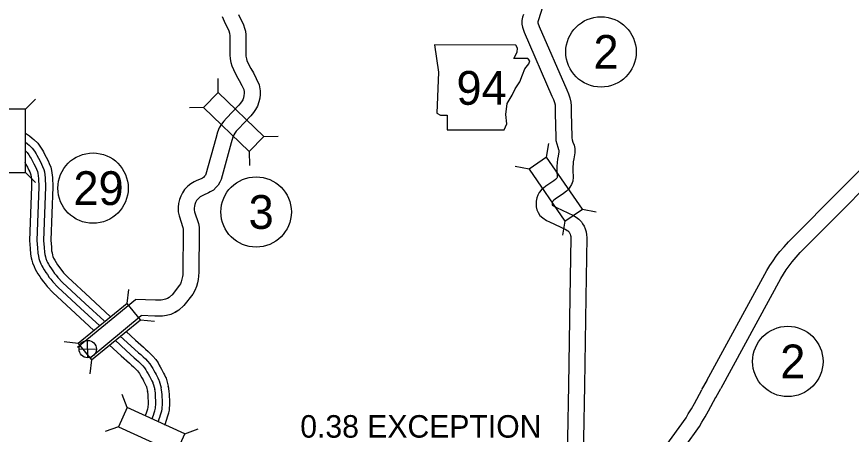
# Model space of a CAD drawing. Extents: x -939622 to -934245, y 1383184 to 1385301.
# Drawn here: x -935662.99 to -935616.05, y 1384296.57 to 1384320.09 of the extents above; entities that cross this region are included whole.
import ezdxf

# ---------------------------------------------------------------- set-up
doc = ezdxf.new("R2010")
doc.units = 0
for name, color, linetype in [('10', 7, 'Continuous'), ('15', 7, 'Continuous'), ('19', 7, 'Continuous'), ('20', 7, 'Continuous'), ('21', 7, 'Continuous'), ('25', 7, 'Continuous'), ('26', 7, 'Continuous'), ('27', 7, 'Continuous')]:
    doc.layers.add(name, color=color, linetype=linetype)

msp = doc.modelspace()

# ---------------------------------------------------------------- linework, layer by layer
at = {"layer": '10'}
for points in [[(-935633.413, 1384320.622), (-935633.64, 1384319.909), (-935633.682, 1384319.801), (-935633.686, 1384319.783), (-935633.686, 1384319.768), (-935633.679, 1384319.731), (-935633.611, 1384319.536), (-935632.06, 1384315.969), (-935631.967, 1384315.74), (-935631.891, 1384315.52), (-935631.82, 1384315.273), (-935631.81, 1384315.059), (-935631.802, 1384314.667), (-935631.778, 1384313.331), (-935631.772, 1384313.262), (-935631.744, 1384313.152), (-935631.707, 1384313.012), (-935631.646, 1384312.846), (-935631.61, 1384312.664), (-935631.603, 1384312.424), (-935631.655, 1384312.075), (-935631.688, 1384311.911), (-935631.703, 1384311.793), (-935631.714, 1384311.627), (-935631.715, 1384311.42), (-935631.704, 1384311.054), (-935631.707, 1384310.825), (-935631.794, 1384310.639), (-935631.877, 1384310.483), (-935631.965, 1384310.383), (-935632.07, 1384310.263), (-935632.238, 1384310.127), (-935632.707, 1384309.804), (-935632.796, 1384309.739), (-935632.831, 1384309.707), (-935632.85, 1384309.683), (-935632.866, 1384309.655), (-935632.879, 1384309.621), (-935632.884, 1384309.6), (-935632.885, 1384309.551), (-935632.883, 1384309.513), (-935632.882, 1384309.508), (-935632.87, 1384309.48), (-935632.748, 1384309.404), (-935632.633, 1384309.345), (-935631.678, 1384308.896), (-935631.531, 1384308.803), (-935631.371, 1384308.687), (-935631.236, 1384308.544), (-935631.167, 1384308.43), (-935631.079, 1384308.297), (-935631.017, 1384308.14), (-935630.967, 1384307.965), (-935630.939, 1384307.81), (-935630.929, 1384307.655), (-935630.993, 1384304.271), (-935631.051, 1384299.323)], [(-935651.44, 1384320.103), (-935651.383, 1384319.957), (-935651.331, 1384319.837), (-935651.07, 1384319.282), (-935651.027, 1384319.157), (-935651.016, 1384319.124), (-935651.014, 1384319.04), (-935651.011, 1384317.93), (-935650.986, 1384317.722), (-935650.944, 1384317.508), (-935650.89, 1384317.317), (-935650.799, 1384317.112), (-935650.622, 1384316.753), (-935650.471, 1384316.492), (-935650.329, 1384316.209), (-935650.22, 1384315.982), (-935650.198, 1384315.853), (-935650.201, 1384315.756), (-935650.21, 1384315.652), (-935650.241, 1384315.525), (-935650.277, 1384315.404), (-935650.311, 1384315.347), (-935650.4, 1384315.224), (-935650.496, 1384315.1), (-935651.199, 1384314.372), (-935651.347, 1384314.209), (-935651.473, 1384314.036), (-935651.6, 1384313.836), (-935651.692, 1384313.588), (-935651.795, 1384313.23), (-935652.349, 1384311.226), (-935652.376, 1384311.168), (-935652.392, 1384311.137), (-935652.423, 1384311.106), (-935652.486, 1384311.039), (-935652.55, 1384311.002), (-935652.615, 1384310.965), (-935652.866, 1384310.854), (-935653.015, 1384310.782), (-935653.197, 1384310.678), (-935653.365, 1384310.539), (-935653.551, 1384310.352), (-935653.666, 1384310.177), (-935653.76, 1384309.983), (-935653.836, 1384309.785), (-935653.884, 1384309.575), (-935653.913, 1384309.359), (-935653.91, 1384309.101), (-935653.853, 1384308.866), (-935653.646, 1384308.212), (-935653.627, 1384308.12), (-935653.624, 1384308.01), (-935653.651, 1384305.722), (-935653.656, 1384305.55), (-935653.669, 1384305.463), (-935653.704, 1384305.312), (-935653.739, 1384305.164), (-935653.784, 1384305.053), (-935653.834, 1384304.964), (-935654.247, 1384304.43)], [(-935650.51, 1384320.206), (-935650.235, 1384319.621), (-935650.173, 1384319.441), (-935650.121, 1384319.277), (-935650.114, 1384319.055), (-935650.112, 1384317.986), (-935650.097, 1384317.864), (-935650.068, 1384317.718), (-935650.041, 1384317.623), (-935649.984, 1384317.493), (-935649.828, 1384317.178), (-935649.679, 1384316.92), (-935649.521, 1384316.606), (-935649.353, 1384316.255), (-935649.296, 1384315.916), (-935649.302, 1384315.707), (-935649.319, 1384315.504), (-935649.373, 1384315.288), (-935649.446, 1384315.042), (-935649.558, 1384314.851), (-935649.681, 1384314.683), (-935649.815, 1384314.511), (-935650.542, 1384313.757), (-935650.648, 1384313.641), (-935650.728, 1384313.53), (-935650.789, 1384313.434), (-935650.836, 1384313.307), (-935650.928, 1384312.986), (-935651.501, 1384310.918), (-935651.568, 1384310.771), (-935651.657, 1384310.602), (-935651.774, 1384310.482), (-935651.923, 1384310.325), (-935652.103, 1384310.221), (-935652.21, 1384310.16), (-935652.489, 1384310.036), (-935652.596, 1384309.985), (-935652.682, 1384309.936), (-935652.757, 1384309.874), (-935652.849, 1384309.782), (-935652.881, 1384309.733), (-935652.933, 1384309.625), (-935652.973, 1384309.521), (-935652.998, 1384309.413), (-935653.013, 1384309.304), (-935653.011, 1384309.214), (-935652.986, 1384309.107), (-935652.775, 1384308.44), (-935652.73, 1384308.227), (-935652.723, 1384308.019), (-935652.751, 1384305.702), (-935652.758, 1384305.471), (-935652.784, 1384305.294), (-935652.828, 1384305.107), (-935652.879, 1384304.889), (-935652.972, 1384304.662), (-935653.081, 1384304.467), (-935653.584, 1384303.826)], [(-935634.489, 1384320.21), (-935634.546, 1384320.064), (-935634.587, 1384319.877), (-935634.585, 1384319.671), (-935634.548, 1384319.491), (-935634.449, 1384319.208), (-935632.889, 1384315.62), (-935632.81, 1384315.424), (-935632.75, 1384315.25), (-935632.714, 1384315.125), (-935632.709, 1384315.028), (-935632.702, 1384314.651), (-935632.678, 1384313.284), (-935632.663, 1384313.113), (-935632.615, 1384312.924), (-935632.566, 1384312.74), (-935632.515, 1384312.602), (-935632.507, 1384312.562), (-935632.505, 1384312.478), (-935632.541, 1384312.231), (-935632.576, 1384312.058), (-935632.599, 1384311.881), (-935632.614, 1384311.657), (-935632.615, 1384311.408), (-935632.605, 1384311.047), (-935632.605, 1384311.031), (-935632.623, 1384310.997), (-935632.641, 1384310.976), (-935632.695, 1384310.914), (-935632.777, 1384310.849), (-935633.228, 1384310.538), (-935633.366, 1384310.437), (-935633.491, 1384310.324), (-935633.601, 1384310.184), (-935633.679, 1384310.043), (-935633.741, 1384309.89), (-935633.782, 1384309.706), (-935633.785, 1384309.539), (-935633.778, 1384309.379), (-935633.736, 1384309.217), (-935633.67, 1384309.06), (-935633.573, 1384308.892), (-935633.409, 1384308.755), (-935633.191, 1384308.619), (-935633.029, 1384308.537), (-935632.112, 1384308.106), (-935632.036, 1384308.057), (-935631.967, 1384308.007), (-935631.956, 1384307.996), (-935631.928, 1384307.948), (-935631.881, 1384307.878), (-935631.87, 1384307.85), (-935631.845, 1384307.762), (-935631.834, 1384307.701), (-935631.83, 1384307.634), (-935631.893, 1384304.284), (-935631.951, 1384299.333)], [(-935654.197, 1384304.485), (-935654.416, 1384304.281), (-935654.502, 1384304.228), (-935654.622, 1384304.179), (-935654.77, 1384304.138), (-935654.858, 1384304.121), (-935655.193, 1384304.133), (-935656.308, 1384304.168)], [(-935654.197, 1384304.485), (-935654.416, 1384304.281), (-935654.502, 1384304.228), (-935654.511, 1384304.224)], [(-935659.568, 1384301.47), (-935656.308, 1384304.168)], [(-935653.584, 1384303.826), (-935653.868, 1384303.561), (-935654.091, 1384303.424), (-935654.329, 1384303.326), (-935654.568, 1384303.26), (-935654.791, 1384303.219), (-935655.223, 1384303.234), (-935655.996, 1384303.258)], [(-935653.584, 1384303.826), (-935653.868, 1384303.561), (-935654.082, 1384303.43)], [(-935658.861, 1384300.887), (-935655.996, 1384303.258)], [(-935631.951, 1384299.337), (-935632.009, 1384296.329), (-935632.058, 1384292.366), (-935632.122, 1384288.859)], [(-935631.051, 1384299.319), (-935631.109, 1384296.315), (-935631.158, 1384292.352), (-935631.214, 1384289.277)]]:
    msp.add_lwpolyline(points, dxfattribs=at)
at = {"layer": '15'}
for points in [[(-935624.17, 1384299.6), (-935620.798, 1384305.796), (-935620.633, 1384306.069), (-935620.454, 1384306.342), (-935620.274, 1384306.597), (-935620.066, 1384306.859), (-935619.829, 1384307.137), (-935619.587, 1384307.414), (-935613.489, 1384313.546), (-935613.308, 1384313.745), (-935613.201, 1384313.892), (-935613.094, 1384314.089), (-935613.016, 1384314.273), (-935612.962, 1384314.451), (-935612.941, 1384314.621), (-935612.034, 1384320.006), (-935612.026, 1384320.116)], [(-935623.379, 1384299.17), (-935620.018, 1384305.348), (-935619.871, 1384305.589), (-935619.709, 1384305.836), (-935619.553, 1384306.058), (-935619.371, 1384306.287), (-935619.148, 1384306.549), (-935618.928, 1384306.8), (-935612.837, 1384312.926), (-935612.609, 1384313.176), (-935612.439, 1384313.41), (-935612.283, 1384313.697), (-935612.168, 1384313.965), (-935612.078, 1384314.264), (-935612.05, 1384314.491), (-935611.139, 1384319.9), (-935611.121, 1384320.162)], [(-935624.461, 1384299.098), (-935624.164, 1384299.611)], [(-935631.417, 1384288.981), (-935629.836, 1384291.301), (-935629.014, 1384292.453), (-935628.13, 1384293.658), (-935626.129, 1384296.413), (-935625.347, 1384297.51), (-935625.221, 1384297.72), (-935625.045, 1384298.005), (-935624.877, 1384298.314), (-935624.469, 1384299.083)], [(-935623.682, 1384298.647), (-935623.385, 1384299.16)], [(-935630.773, 1384288.326), (-935630.615, 1384288.559), (-935629.097, 1384290.786), (-935628.285, 1384291.926), (-935627.403, 1384293.128), (-935625.398, 1384295.887), (-935624.593, 1384297.017), (-935624.452, 1384297.252), (-935624.266, 1384297.553), (-935624.084, 1384297.888), (-935623.674, 1384298.661)]]:
    msp.add_lwpolyline(points, dxfattribs=at)
at = {"layer": '19'}
for points in [[(-935662.482, 1384313.512), (-935662.434, 1384313.481), (-935662.268, 1384313.37), (-935662.121, 1384313.248), (-935662.019, 1384313.162), (-935661.805, 1384312.961), (-935661.645, 1384312.748), (-935661.546, 1384312.577), (-935661.487, 1384312.476), (-935661.406, 1384312.313), (-935661.328, 1384312.172), (-935661.228, 1384311.969), (-935661.158, 1384311.822), (-935661.078, 1384311.618), (-935661.026, 1384311.435), (-935660.97, 1384311.038), (-935660.956, 1384310.511), (-935661.063, 1384307.496), (-935661.041, 1384307.114), (-935661.026, 1384306.896), (-935661.002, 1384306.788), (-935660.97, 1384306.654), (-935660.955, 1384306.589), (-935660.916, 1384306.493), (-935660.891, 1384306.439), (-935660.851, 1384306.375), (-935660.774, 1384306.247), (-935660.691, 1384306.116), (-935660.62, 1384306.015), (-935660.534, 1384305.889), (-935660.453, 1384305.796), (-935660.355, 1384305.663), (-935660.12, 1384305.419), (-935658.859, 1384304.248), (-935657.716, 1384303.184)], [(-935662.528, 1384313.048), (-935662.515, 1384313.039), (-935662.386, 1384312.932), (-935662.293, 1384312.854), (-935662.113, 1384312.685), (-935661.99, 1384312.52), (-935661.902, 1384312.368), (-935661.85, 1384312.28), (-935661.771, 1384312.122), (-935661.694, 1384311.982), (-935661.599, 1384311.789), (-935661.536, 1384311.658), (-935661.469, 1384311.486), (-935661.43, 1384311.35), (-935661.382, 1384311.004), (-935661.369, 1384310.513), (-935661.476, 1384307.492), (-935661.453, 1384307.087), (-935661.435, 1384306.836), (-935661.403, 1384306.695), (-935661.372, 1384306.56), (-935661.349, 1384306.464), (-935661.294, 1384306.329), (-935661.255, 1384306.242), (-935661.202, 1384306.159), (-935661.125, 1384306.03), (-935661.034, 1384305.888), (-935660.96, 1384305.781), (-935660.861, 1384305.636), (-935660.775, 1384305.538), (-935660.671, 1384305.396), (-935660.409, 1384305.124), (-935659.14, 1384303.946), (-935658.079, 1384302.959)], [(-935662.528, 1384313.048), (-935662.515, 1384313.039), (-935662.386, 1384312.932), (-935662.293, 1384312.854), (-935662.113, 1384312.685), (-935661.99, 1384312.52), (-935661.902, 1384312.368), (-935661.85, 1384312.28), (-935661.771, 1384312.122), (-935661.694, 1384311.982), (-935661.599, 1384311.789), (-935661.536, 1384311.658), (-935661.469, 1384311.486), (-935661.43, 1384311.35), (-935661.382, 1384311.004), (-935661.369, 1384310.513), (-935661.476, 1384307.492), (-935661.453, 1384307.087), (-935661.435, 1384306.836), (-935661.403, 1384306.695), (-935661.372, 1384306.56), (-935661.349, 1384306.464), (-935661.294, 1384306.329), (-935661.255, 1384306.242), (-935661.202, 1384306.159), (-935661.125, 1384306.03), (-935661.034, 1384305.888), (-935660.96, 1384305.781), (-935660.861, 1384305.636), (-935660.775, 1384305.538), (-935660.671, 1384305.396), (-935660.409, 1384305.124), (-935659.14, 1384303.946), (-935658.079, 1384302.959)], [(-935662.514, 1384312.547), (-935662.394, 1384312.434), (-935662.303, 1384312.313), (-935662.226, 1384312.179), (-935662.18, 1384312.101), (-935662.104, 1384311.948), (-935662.027, 1384311.808), (-935661.937, 1384311.625), (-935661.881, 1384311.508), (-935661.825, 1384311.366), (-935661.798, 1384311.272), (-935661.756, 1384310.973), (-935661.744, 1384310.515), (-935661.852, 1384307.488), (-935661.827, 1384307.064), (-935661.807, 1384306.781), (-935661.769, 1384306.61), (-935661.737, 1384306.475), (-935661.708, 1384306.35), (-935661.639, 1384306.18), (-935661.585, 1384306.064), (-935661.522, 1384305.962), (-935661.444, 1384305.833), (-935661.346, 1384305.68), (-935661.268, 1384305.568), (-935661.158, 1384305.407), (-935661.068, 1384305.303), (-935660.958, 1384305.154), (-935660.672, 1384304.857), (-935659.395, 1384303.672), (-935658.321, 1384302.672)], [(-935662.514, 1384312.547), (-935662.394, 1384312.434), (-935662.303, 1384312.313), (-935662.226, 1384312.179), (-935662.18, 1384312.101), (-935662.104, 1384311.948), (-935662.027, 1384311.808), (-935661.937, 1384311.625), (-935661.881, 1384311.508), (-935661.825, 1384311.366), (-935661.798, 1384311.272), (-935661.756, 1384310.973), (-935661.744, 1384310.515), (-935661.852, 1384307.488), (-935661.827, 1384307.064), (-935661.807, 1384306.781), (-935661.769, 1384306.61), (-935661.737, 1384306.475), (-935661.708, 1384306.35), (-935661.639, 1384306.18), (-935661.585, 1384306.064), (-935661.522, 1384305.962), (-935661.444, 1384305.833), (-935661.346, 1384305.68), (-935661.268, 1384305.568), (-935661.158, 1384305.407), (-935661.068, 1384305.303), (-935660.958, 1384305.154), (-935660.672, 1384304.857), (-935659.395, 1384303.672), (-935658.321, 1384302.672)], [(-935662.542, 1384311.904), (-935662.542, 1384311.904), (-935662.469, 1384311.757), (-935662.393, 1384311.618), (-935662.308, 1384311.445), (-935662.259, 1384311.343), (-935662.216, 1384311.234), (-935662.203, 1384311.186), (-935662.168, 1384310.939), (-935662.157, 1384310.517), (-935662.264, 1384307.483), (-935662.239, 1384307.037), (-935662.217, 1384306.721), (-935662.171, 1384306.517), (-935662.139, 1384306.381), (-935662.103, 1384306.225), (-935662.017, 1384306.017), (-935661.949, 1384305.867), (-935661.873, 1384305.746), (-935661.795, 1384305.616), (-935661.69, 1384305.451), (-935661.608, 1384305.333), (-935661.485, 1384305.155), (-935661.39, 1384305.045), (-935661.273, 1384304.887), (-935660.961, 1384304.562), (-935659.676, 1384303.369), (-935658.661, 1384302.425)], [(-935657.164, 1384302.107), (-935656.579, 1384301.563), (-935656.136, 1384301.164), (-935656.018, 1384301.063), (-935655.879, 1384300.937), (-935655.755, 1384300.816), (-935655.628, 1384300.692), (-935655.504, 1384300.548), (-935655.403, 1384300.389), (-935655.343, 1384300.27), (-935655.278, 1384300.162), (-935655.203, 1384300.037), (-935655.15, 1384299.94), (-935655.097, 1384299.83), (-935655.051, 1384299.745), (-935654.999, 1384299.63), (-935654.98, 1384299.582), (-935654.939, 1384299.46), (-935654.868, 1384299.181)], [(-935657.164, 1384302.107), (-935656.579, 1384301.563), (-935656.136, 1384301.164), (-935656.018, 1384301.063), (-935655.879, 1384300.937), (-935655.755, 1384300.816), (-935655.628, 1384300.692), (-935655.504, 1384300.548), (-935655.403, 1384300.389), (-935655.343, 1384300.27), (-935655.278, 1384300.162), (-935655.203, 1384300.037), (-935655.15, 1384299.94), (-935655.097, 1384299.83), (-935655.051, 1384299.745), (-935654.999, 1384299.63), (-935654.98, 1384299.582), (-935654.939, 1384299.46), (-935654.868, 1384299.181)], [(-935656.837, 1384302.367), (-935656.301, 1384301.868), (-935655.865, 1384301.474), (-935655.745, 1384301.373), (-935655.597, 1384301.238), (-935655.467, 1384301.112), (-935655.327, 1384300.975), (-935655.172, 1384300.794), (-935655.043, 1384300.592), (-935654.982, 1384300.47), (-935654.924, 1384300.374), (-935654.845, 1384300.242), (-935654.783, 1384300.128), (-935654.73, 1384300.017), (-935654.681, 1384299.929), (-935654.62, 1384299.792), (-935654.593, 1384299.725), (-935654.543, 1384299.576), (-935654.468, 1384299.282)], [(-935656.837, 1384302.367), (-935656.301, 1384301.868), (-935655.865, 1384301.474), (-935655.745, 1384301.373), (-935655.597, 1384301.238), (-935655.467, 1384301.112), (-935655.327, 1384300.975), (-935655.172, 1384300.794), (-935655.043, 1384300.592), (-935654.982, 1384300.47), (-935654.924, 1384300.374), (-935654.845, 1384300.242), (-935654.783, 1384300.128), (-935654.73, 1384300.017), (-935654.681, 1384299.929), (-935654.62, 1384299.792), (-935654.593, 1384299.725), (-935654.543, 1384299.576), (-935654.468, 1384299.282)], [(-935657.782, 1384301.607), (-935657.111, 1384300.983), (-935656.655, 1384300.571), (-935656.537, 1384300.471), (-935656.419, 1384300.364), (-935656.305, 1384300.253), (-935656.202, 1384300.153), (-935656.138, 1384300.078), (-935656.088, 1384299.999), (-935656.033, 1384299.889), (-935655.953, 1384299.757), (-935655.887, 1384299.646), (-935655.851, 1384299.581), (-935655.799, 1384299.471), (-935655.757, 1384299.394), (-935655.724, 1384299.321), (-935655.719, 1384299.308), (-935655.695, 1384299.237), (-935655.632, 1384298.988)], [(-935657.454, 1384301.865), (-935656.833, 1384301.287), (-935656.383, 1384300.882), (-935656.265, 1384300.781), (-935656.136, 1384300.664), (-935656.017, 1384300.548), (-935655.901, 1384300.435), (-935655.806, 1384300.324), (-935655.729, 1384300.203), (-935655.671, 1384300.089), (-935655.599, 1384299.969), (-935655.529, 1384299.851), (-935655.484, 1384299.769), (-935655.431, 1384299.659), (-935655.387, 1384299.578), (-935655.344, 1384299.483), (-935655.332, 1384299.451), (-935655.299, 1384299.354), (-935655.232, 1384299.089)], [(-935657.454, 1384301.865), (-935656.833, 1384301.287), (-935656.383, 1384300.882), (-935656.265, 1384300.781), (-935656.136, 1384300.664), (-935656.017, 1384300.548), (-935655.901, 1384300.435), (-935655.806, 1384300.324), (-935655.729, 1384300.203), (-935655.671, 1384300.089), (-935655.599, 1384299.969), (-935655.529, 1384299.851), (-935655.484, 1384299.769), (-935655.431, 1384299.659), (-935655.387, 1384299.578), (-935655.344, 1384299.483), (-935655.332, 1384299.451), (-935655.299, 1384299.354), (-935655.232, 1384299.089)], [(-935654.653, 1384297.093), (-935654.652, 1384297.099), (-935654.62, 1384297.19), (-935654.581, 1384297.316), (-935654.547, 1384297.417), (-935654.507, 1384297.552), (-935654.474, 1384297.661), (-935654.436, 1384297.786), (-935654.406, 1384297.934), (-935654.393, 1384298.068), (-935654.385, 1384298.196), (-935654.385, 1384298.335), (-935654.382, 1384298.419), (-935654.386, 1384298.552), (-935654.395, 1384298.668), (-935654.4, 1384298.754), (-935654.401, 1384298.848), (-935654.409, 1384298.97), (-935654.44, 1384299.17), (-935654.468, 1384299.279)], [(-935655.743, 1384297.621), (-935655.722, 1384297.69), (-935655.69, 1384297.782), (-935655.657, 1384297.893), (-935655.623, 1384298.007), (-935655.601, 1384298.08), (-935655.595, 1384298.112), (-935655.59, 1384298.164), (-935655.585, 1384298.234), (-935655.585, 1384298.36), (-935655.582, 1384298.426), (-935655.584, 1384298.485), (-935655.592, 1384298.586), (-935655.599, 1384298.71), (-935655.601, 1384298.8), (-935655.603, 1384298.84), (-935655.618, 1384298.932), (-935655.632, 1384298.991)], [(-935655.364, 1384297.449), (-935655.33, 1384297.562), (-935655.297, 1384297.656), (-935655.262, 1384297.776), (-935655.228, 1384297.888), (-935655.201, 1384297.979), (-935655.186, 1384298.051), (-935655.178, 1384298.131), (-935655.173, 1384298.221), (-935655.173, 1384298.351), (-935655.17, 1384298.424), (-935655.172, 1384298.508), (-935655.181, 1384298.614), (-935655.187, 1384298.725), (-935655.188, 1384298.817), (-935655.193, 1384298.884), (-935655.213, 1384299.014), (-935655.232, 1384299.09)], [(-935655.028, 1384297.274), (-935655.012, 1384297.319), (-935654.973, 1384297.445), (-935654.94, 1384297.542), (-935654.902, 1384297.669), (-935654.869, 1384297.78), (-935654.837, 1384297.887), (-935654.815, 1384297.995), (-935654.805, 1384298.101), (-935654.798, 1384298.209), (-935654.798, 1384298.343), (-935654.794, 1384298.421), (-935654.798, 1384298.529), (-935654.807, 1384298.64), (-935654.812, 1384298.739), (-935654.814, 1384298.831), (-935654.82, 1384298.925), (-935654.845, 1384299.088), (-935654.868, 1384299.18)]]:
    msp.add_lwpolyline(points, dxfattribs=at)
at = {"layer": '20'}
for p, q in [((-935651.652, 1384315.821), (-935651.666, 1384316.613)), ((-935662.49, 1384314.88), (-935661.928, 1384315.439)), ((-935662.49, 1384314.88), (-935661.928, 1384315.439)), ((-935652.477, 1384314.967), (-935653.269, 1384314.953)), ((-935649.088, 1384313.346), (-935648.296, 1384313.36)), ((-935633.2, 1384312.175), (-935633.057, 1384312.954)), ((-935649.913, 1384312.491), (-935649.899, 1384311.699)), ((-935634.178, 1384311.501), (-935634.957, 1384311.644)), ((-935662.5, 1384311.316), (-935661.942, 1384310.755)), ((-935662.5, 1384311.316), (-935661.942, 1384310.755)), ((-935631.178, 1384309.24), (-935630.399, 1384309.097)), ((-935632.156, 1384308.566), (-935632.299, 1384307.787)), ((-935656.772, 1384303.94), (-935656.69, 1384304.728)), ((-935656.023, 1384303.017), (-935655.236, 1384302.935)), ((-935659.539, 1384301.694), (-935660.327, 1384301.776)), ((-935658.791, 1384300.772), (-935658.873, 1384299.984)), ((-935656.779, 1384298.081), (-935657.055, 1384298.823)), ((-935656.779, 1384298.081), (-935657.055, 1384298.823)), ((-935657.272, 1384297), (-935658.014, 1384296.724)), ((-935657.272, 1384297), (-935658.014, 1384296.724)), ((-935653.537, 1384296.6), (-935652.795, 1384296.877)), ((-935653.537, 1384296.6), (-935652.795, 1384296.877))]:
    msp.add_line(p, q, dxfattribs=at)
for points in [[(-935649.088, 1384313.346), (-935651.652, 1384315.821), (-935652.477, 1384314.967), (-935649.913, 1384312.491)], [(-935662.5, 1384311.316), (-935662.49, 1384314.88), (-935663.678, 1384314.884), (-935663.688, 1384311.32)], [(-935662.5, 1384311.316), (-935662.49, 1384314.88), (-935663.678, 1384314.884), (-935663.688, 1384311.32)], [(-935634.178, 1384311.501), (-935632.156, 1384308.566), (-935631.178, 1384309.24), (-935633.2, 1384312.175)], [(-935658.791, 1384300.772), (-935656.023, 1384303.017), (-935656.772, 1384303.94), (-935659.539, 1384301.694)], [(-935657.272, 1384297), (-935654.03, 1384295.52), (-935653.537, 1384296.6), (-935656.779, 1384298.081)]]:
    msp.add_lwpolyline(points, close=True, dxfattribs=at)
at = {"layer": '21'}
msp.add_lwpolyline([(-935639.493, 1384318.492), (-935639.265, 1384316.969), (-935639.366, 1384314.66), (-935639.163, 1384314.533), (-935638.783, 1384314.533), (-935638.783, 1384313.721), (-935635.585, 1384313.721), (-935635.433, 1384314.051), (-935635.484, 1384314.584), (-935635.408, 1384315.193), (-935635.129, 1384315.675), (-935634.951, 1384316.031), (-935634.697, 1384316.411), (-935634.545, 1384316.817), (-935634.418, 1384317.147), (-935634.19, 1384317.426), (-935634.139, 1384317.604), (-935634.24, 1384317.731), (-935635.027, 1384317.731), (-935634.849, 1384318.086), (-935634.824, 1384318.314), (-935634.929, 1384318.49)], close=True, dxfattribs=at)
at = {"layer": '26'}
for p, q in [((-935658.986, 1384300.884), (-935659.009, 1384301.861)), ((-935659.486, 1384301.361), (-935658.509, 1384301.384))]:
    msp.add_line(p, q, dxfattribs=at)
msp.add_circle((-935658.998, 1384301.372), 0.488, dxfattribs=at)
at = {"layer": '27'}
for centre in [(-935630.13, 1384318.102), (-935658.698, 1384310.433), (-935649.526, 1384309.09), (-935619.626, 1384300.675)]:
    msp.add_circle(centre, 1.98, dxfattribs=at)

# ---------------------------------------------------------------- texts
at = {"layer": '21'}
msp.add_text('94', height=1.9008, dxfattribs=at).set_placement((-935638.26, 1384315.126))
at = {"layer": '25'}
msp.add_text('0.38 EXCEPTION', height=1.2672, dxfattribs=at).set_placement((-935647.043, 1384296.385))
at = {"layer": '27'}
for s, height, p in [('2', 1.901, (-935630.555, 1384317.151)), ('29', 1.9008, (-935659.802, 1384309.483)), ('3', 1.901, (-935649.951, 1384308.139)), ('2', 1.901, (-935620.051, 1384299.725))]:
    msp.add_text(s, height=height, dxfattribs=at).set_placement(p)

doc.saveas('drawing.dxf')
